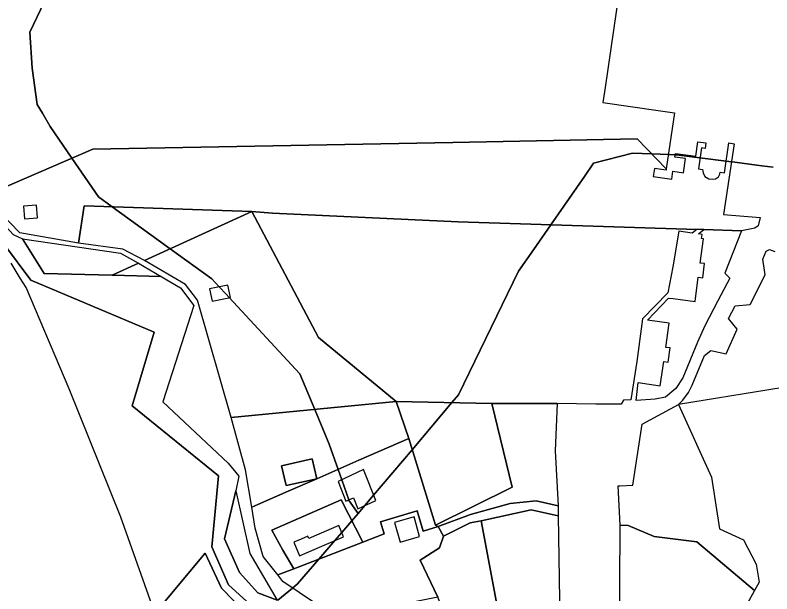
# Model space of a CAD drawing. Extents: x -477304 to -465429, y -1159113 to -1149210.
# Drawn here: x -467309.1 to -467011.6, y -1153326 to -1153098.7 of the extents above; entities that cross this region are included whole.
import ezdxf

# ---------------------------------------------------------------- set-up
doc = ezdxf.new("R2010")
doc.units = 0
for name, color, linetype in [('BPEJ_s', 7, 'Continuous'), ('orna_s', 7, 'Continuous'), ('PUPFL_s', 7, 'Continuous'), ('trav_porost_s', 7, 'Continuous'), ('voda_s', 7, 'Continuous')]:
    doc.layers.add(name, color=color, linetype=linetype)

msp = doc.modelspace()

# ---------------------------------------------------------------- linework, layer by layer
at = {"layer": 'BPEJ_s'}
for points in [[(-467011.17, -1153158.37), (-467015.59, -1153157.81), (-467017.52, -1153157.57), (-467026.16, -1153156.49), (-467027.5, -1153156.32), (-467029.54, -1153156.07), (-467039.9, -1153154.77), (-467049.19, -1153153.61), (-467049.63, -1153153.59), (-467052.32, -1153153.48), (-467058.87, -1153153.21), (-467066.37, -1153152.9), (-467081.69, -1153156.86), (-467085.29, -1153162.03), (-467098.54, -1153181.01), (-467105.38, -1153190.81), (-467111.23, -1153199.18), (-467134.85, -1153247.86), (-467137.4, -1153250.87), (-467153.03, -1153269.35), (-467168.15, -1153287.21), (-467171.61, -1153291.3), (-467174.22, -1153294.38), (-467177.8, -1153289.37), (-467177.91, -1153289.05), (-467180.71, -1153281.17), (-467182.15, -1153277.09), (-467185.67, -1153267.18), (-467191.33, -1153253.51), (-467197.12, -1153239.51), (-467224.89, -1153209.63), (-467226.12, -1153208.31), (-467228.86, -1153205.37), (-467231.72, -1153202.29), (-467248.1, -1153190.46), (-467270.92, -1153173.99), (-467276.34, -1153170.08), (-467286.74, -1153154.86), (-467295.28, -1153142.38), (-467298.37, -1153137.24), (-467300.43, -1153133.81), (-467302.34, -1153119.49), (-467303.3, -1153105.42), (-467296.18, -1153090.5)], [(-467296.18, -1153090.5), (-467303.3, -1153105.42), (-467302.34, -1153119.49), (-467300.43, -1153133.81), (-467298.37, -1153137.24), (-467295.28, -1153142.38), (-467286.74, -1153154.86), (-467276.34, -1153170.08), (-467270.92, -1153173.99), (-467248.1, -1153190.46), (-467231.72, -1153202.29), (-467228.86, -1153205.37), (-467226.12, -1153208.31), (-467224.89, -1153209.63), (-467197.12, -1153239.51), (-467191.33, -1153253.51), (-467185.67, -1153267.18), (-467182.15, -1153277.09), (-467180.71, -1153281.17), (-467177.91, -1153289.05), (-467177.8, -1153289.37), (-467174.22, -1153294.38), (-467176.69, -1153297.25), (-467180.69, -1153301.9), (-467183.42, -1153305.06), (-467189.65, -1153312.28), (-467198.08, -1153322.06), (-467200.05, -1153323.69), (-467205.84, -1153328.49)], [(-467205.84, -1153328.49), (-467200.05, -1153323.69), (-467198.08, -1153322.06), (-467189.65, -1153312.28), (-467183.42, -1153305.06), (-467180.69, -1153301.9), (-467176.69, -1153297.25), (-467174.22, -1153294.38), (-467171.61, -1153291.3), (-467168.15, -1153287.21), (-467153.03, -1153269.35), (-467137.4, -1153250.87), (-467134.85, -1153247.86), (-467111.23, -1153199.18), (-467105.38, -1153190.81), (-467098.54, -1153181.01), (-467085.29, -1153162.03), (-467081.69, -1153156.86), (-467066.37, -1153152.9), (-467058.87, -1153153.21), (-467052.32, -1153153.48), (-467049.63, -1153153.59), (-467049.19, -1153153.61), (-467039.9, -1153154.77), (-467029.54, -1153156.07), (-467027.5, -1153156.32), (-467026.16, -1153156.49), (-467017.52, -1153157.57), (-467015.59, -1153157.81), (-467011.17, -1153158.37)], [(-467252.95, -1153336.85), (-467267.51, -1153295.81), (-467287.79, -1153245.47), (-467304.73, -1153205.63), (-467307.03, -1153201.94), (-467310.69, -1153196.08)], [(-467252.95, -1153336.85), (-467267.51, -1153295.81), (-467287.79, -1153245.47), (-467304.73, -1153205.63), (-467307.03, -1153201.94), (-467310.69, -1153196.08)]]:
    msp.add_lwpolyline(points, dxfattribs=at)
at = {"layer": 'orna_s'}
msp.add_lwpolyline([(-467159.26, -1153250.44), (-467121.7, -1153251.18), (-467113.77, -1153284.12), (-467143.88, -1153298.99), (-467154.38, -1153264.99)], close=True, dxfattribs=at)
at = {"layer": 'PUPFL_s'}
for points in [[(-467712.04, -1153060.58), (-467681.22, -1153067.3), (-467647.17, -1153098.66), (-467621.31, -1153105.49), (-467591.53, -1153134.63), (-467567.21, -1153136.7), (-467540.25, -1153130.23), (-467502.04, -1153174.65), (-467440, -1153176.93), (-467403.03, -1153163.68), (-467398.36, -1153162.37), (-467393.97, -1153162.39), (-467362.92, -1153169.53), (-467341.89, -1153184.2), (-467331.92, -1153186.29), (-467325.82, -1153183.46), (-467313.2, -1153188.88), (-467302.88, -1153202.72), (-467254.42, -1153223.2), (-467263.03, -1153252.11), (-467229.12, -1153279.65), (-467231.74, -1153307.51), (-467225.22, -1153322.47), (-467215.22, -1153331.5)], [(-467218.65, -1153333.26), (-467227.89, -1153323.67), (-467234.42, -1153310.04), (-467252.81, -1153332.07)]]:
    msp.add_lwpolyline(points, dxfattribs=at)
for points in [[(-467022.76, -1153304.71), (-467017.84, -1153314.36), (-467016.65, -1153321.41), (-467018.42, -1153324.65), (-467041.11, -1153305.54), (-467057.91, -1153303.46), (-467068.11, -1153299.06), (-467071.22, -1153298.94), (-467072.01, -1153283.5), (-467071.38, -1153283.48), (-467066.32, -1153283.29), (-467062.65, -1153259.28), (-467048.29, -1153251.57), (-467035.43, -1153280.14), (-467032.22, -1153300.48)], [(-467069.74, -1153344.64), (-467071.53, -1153346.2), (-467071.22, -1153298.94), (-467068.11, -1153299.06), (-467057.91, -1153303.46), (-467041.11, -1153305.54), (-467018.42, -1153324.65), (-467022.11, -1153331.36), (-467014.62, -1153340.21), (-466992.94, -1153339.16), (-466988.43, -1153338.87), (-466999.91, -1153350.84), (-467008.86, -1153351.68), (-467017.92, -1153350.85), (-467048, -1153345.7), (-467048.56, -1153341.24)]]:
    msp.add_lwpolyline(points, close=True, dxfattribs=at)
at = {"layer": 'trav_porost_s'}
for points in [[(-467070.67, -1153082), (-467077.2, -1153127.11), (-467078.08, -1153133.01), (-467055.36, -1153136.29), (-467049.93, -1153137.07), (-467053.13, -1153159.09), (-467064.62, -1153147.32), (-467137.08, -1153148.69), (-467278.53, -1153151.32), (-467321.15, -1153169.69)], [(-467321.15, -1153169.69), (-467278.53, -1153151.32), (-467137.08, -1153148.69), (-467064.62, -1153147.32), (-467053.13, -1153159.09), (-467053.2, -1153159.6), (-467057.78, -1153158.95), (-467058.26, -1153162.03), (-467050.94, -1153163.16), (-467050.51, -1153159.99), (-467046.42, -1153160.56), (-467045.58, -1153155.04), (-467049.78, -1153154.42), (-467049.52, -1153152.98), (-467041.5, -1153154.11), (-467040.69, -1153148.45), (-467037.53, -1153148.9), (-467037.82, -1153151.03), (-467039.35, -1153150.82), (-467040.49, -1153159.03), (-467038.93, -1153159.26), (-467038.66, -1153160.62), (-467038, -1153162.07), (-467036.42, -1153162.95), (-467034.88, -1153163.13), (-467033.81, -1153163), (-467032.6, -1153162.25), (-467032.03, -1153161.2), (-467031.91, -1153160.33), (-467030.19, -1153160.57), (-467028.5, -1153148.85), (-467026.41, -1153149.2), (-467030.68, -1153177.02), (-467016.2, -1153178.22), (-467017.01, -1153181.43), (-467018.38, -1153182.35), (-467023.61, -1153183.36), (-467038.39, -1153182.9), (-467041.15, -1153182.81), (-467134.96, -1153179.86), (-467207.93, -1153176.52), (-467215.99, -1153175.82), (-467281.9, -1153173.62), (-467284.2, -1153188.26), (-467307.27, -1153184.18), (-467315.29, -1153175.93)], [(-466977.37, -1153240.1), (-467048.29, -1153251.57), (-467046.62, -1153249.89), (-467044.47, -1153246.89), (-467043, -1153244.06), (-467038.12, -1153232.35), (-467035.68, -1153230.41), (-467029.54, -1153231.71), (-467025.24, -1153221.97), (-467028.64, -1153217.81), (-467026.11, -1153212.86), (-467020.15, -1153212.39), (-467014.25, -1153200.65), (-467015.15, -1153194.49), (-467013.91, -1153191.38), (-467012.62, -1153190.72), (-467010.51, -1153191.45)], [(-467252.81, -1153332.07), (-467234.42, -1153310.04), (-467227.89, -1153323.67), (-467218.65, -1153333.26)]]:
    msp.add_lwpolyline(points, dxfattribs=at)
for points in [[(-467300.72, -1153173.32), (-467305.83, -1153173.71), (-467305.44, -1153178.72), (-467300.33, -1153178.33)], [(-467284.2, -1153188.26), (-467281.9, -1153173.62), (-467215.99, -1153175.82), (-467258.2, -1153195.07), (-467266.68, -1153190.66)], [(-467215.99, -1153175.82), (-467189.78, -1153225.27), (-467159.26, -1153250.44), (-467224.12, -1153256.64), (-467237.38, -1153210.61), (-467242.11, -1153204.49), (-467258.2, -1153195.07)], [(-467048.23, -1153183.58), (-467050.54, -1153197.53), (-467052.58, -1153207.77), (-467062.42, -1153218), (-467064.67, -1153234.68), (-467067.03, -1153249.74), (-467069.92, -1153249.94), (-467070.84, -1153251.45), (-467080.87, -1153251.4), (-467096.07, -1153251.2), (-467121.7, -1153251.18), (-467159.26, -1153250.44), (-467189.78, -1153225.27), (-467215.99, -1153175.82), (-467207.93, -1153176.52), (-467134.96, -1153179.86), (-467041.15, -1153182.81), (-467042.96, -1153184.29)], [(-467028.21, -1153202), (-467032.89, -1153210.88), (-467037.94, -1153220.74), (-467040.92, -1153227.09), (-467046.63, -1153241.08), (-467049.34, -1153245.27), (-467053.5, -1153248.7), (-467057.49, -1153249.48), (-467065.02, -1153249.99), (-467064.15, -1153242.94), (-467055.55, -1153244.21), (-467054.15, -1153234.68), (-467052.42, -1153234.94), (-467051.62, -1153229.4), (-467053.34, -1153229.15), (-467051.95, -1153219.7), (-467060.52, -1153218.43), (-467052.32, -1153209.81), (-467050.44, -1153209.98), (-467041.82, -1153211.12), (-467040.55, -1153201.6), (-467038.81, -1153201.84), (-467038.07, -1153196.28), (-467039.81, -1153196.05), (-467038.54, -1153186.52), (-467039.36, -1153186.41), (-467039.03, -1153184.82), (-467040.45, -1153184.63), (-467038.39, -1153182.9), (-467023.61, -1153183.36), (-467030.11, -1153199.96)], [(-467297.62, -1153200.12), (-467306.23, -1153186.57), (-467267.62, -1153192.12), (-467260.61, -1153196.15), (-467270.99, -1153200.81)], [(-467270.99, -1153200.81), (-467260.61, -1153196.15), (-467251.66, -1153201.31)], [(-467224.45, -1153209.54), (-467225.45, -1153204.67), (-467232.65, -1153206.14), (-467231.66, -1153211.01)], [(-467204.33, -1153275.66), (-467202.57, -1153283.46), (-467190.54, -1153280.75), (-467201.77, -1153285.64), (-467213.68, -1153290.86), (-467216.08, -1153291.92), (-467218.47, -1153277.31), (-467224.12, -1153256.64), (-467159.26, -1153250.44), (-467154.38, -1153264.99), (-467173.95, -1153273.52), (-467190.54, -1153280.75), (-467192.3, -1153272.95)], [(-467130.08, -1153294.77), (-467142.83, -1153299.47), (-467143.88, -1153298.99), (-467113.77, -1153284.12), (-467121.7, -1153251.18), (-467096.07, -1153251.2), (-467096.83, -1153269.82), (-467095.66, -1153291.43), (-467104.31, -1153289.41), (-467114.49, -1153290.52)], [(-467203.91, -1153308.82), (-467199.5, -1153316.07), (-467205.83, -1153318.5), (-467211.58, -1153311.35), (-467214.73, -1153300.19), (-467216.08, -1153291.92), (-467213.68, -1153290.86), (-467201.77, -1153285.64), (-467190.54, -1153280.75), (-467173.95, -1153273.52), (-467154.38, -1153264.99), (-467143.88, -1153298.99), (-467142.83, -1153299.47), (-467148.63, -1153301.31), (-467151.07, -1153293.33), (-467165.42, -1153297.71), (-467163.96, -1153302.41), (-467172.34, -1153305.63), (-467180.95, -1153289.06), (-467208.2, -1153300.94)], [(-467204.33, -1153275.66), (-467192.3, -1153272.95), (-467190.54, -1153280.75), (-467202.57, -1153283.46)], [(-467172.19, -1153277.1), (-467182.12, -1153281.84), (-467179.03, -1153289.58), (-467176.11, -1153288.2), (-467174.35, -1153292.61), (-467167.33, -1153289.26)], [(-467220.9, -1153317.62), (-467226.73, -1153304.32), (-467222.38, -1153285.53), (-467216.84, -1153310.12), (-467206.06, -1153328.4), (-467213.69, -1153325.5)], [(-467208.2, -1153300.94), (-467180.95, -1153289.06), (-467172.34, -1153305.63), (-467199.5, -1153316.07), (-467203.91, -1153308.82)], [(-467130.27, -1153298.02), (-467140.74, -1153303.35), (-467142.83, -1153299.47), (-467130.08, -1153294.77), (-467114.49, -1153290.52), (-467104.31, -1153289.41), (-467095.66, -1153291.43), (-467095.57, -1153295.28), (-467106.2, -1153292.91), (-467125.93, -1153297.32)], [(-467142.9, -1153327.26), (-467183.31, -1153335.31), (-467184.23, -1153334.3), (-467203.84, -1153321.15), (-467205.83, -1153318.5), (-467199.5, -1153316.07), (-467172.34, -1153305.63), (-467163.96, -1153302.41), (-467165.42, -1153297.71), (-467151.07, -1153293.33), (-467148.63, -1153301.31), (-467142.83, -1153299.47), (-467140.74, -1153303.35), (-467142.25, -1153307.88), (-467149.81, -1153312.75)], [(-467106.2, -1153292.91), (-467095.57, -1153295.28), (-467094.74, -1153353.01), (-467115.14, -1153354.47), (-467125.93, -1153297.32)], [(-467150.09, -1153303.42), (-467152.29, -1153295.73), (-467159.98, -1153297.92), (-467157.79, -1153305.61)], [(-467142.9, -1153327.26), (-467149.81, -1153312.75), (-467142.25, -1153307.88), (-467140.74, -1153303.35), (-467130.27, -1153298.02), (-467125.93, -1153297.32), (-467115.14, -1153354.47), (-467118.27, -1153354.69), (-467137.8, -1153355.45), (-467140.88, -1153332.44)], [(-467197.24, -1153311.01), (-467194.29, -1153309.74), (-467179.97, -1153303.57), (-467181.89, -1153299.13), (-467193.59, -1153304.23), (-467193.99, -1153303.31), (-467196.58, -1153304.43), (-467199.53, -1153305.7)]]:
    msp.add_lwpolyline(points, close=True, dxfattribs=at)
at = {"layer": 'voda_s'}
for points in [[(-467362.92, -1153169.53), (-467393.97, -1153162.39), (-467398.36, -1153162.37), (-467394.55, -1153156.97), (-467360.33, -1153164.23), (-467334.5, -1153177.97), (-467330.56, -1153176.49), (-467316.92, -1153177.3), (-467309.84, -1153184.87), (-467306.23, -1153186.57), (-467297.62, -1153200.12), (-467270.99, -1153200.81), (-467251.66, -1153201.31), (-467244.13, -1153205.78), (-467238.8, -1153212.67), (-467251.02, -1153250.56), (-467225.38, -1153274.61), (-467221.12, -1153279.72), (-467222.38, -1153285.53), (-467226.73, -1153304.32), (-467220.9, -1153317.62), (-467213.69, -1153325.5), (-467206.06, -1153328.4)], [(-467215.22, -1153331.5), (-467225.22, -1153322.47), (-467231.74, -1153307.51), (-467229.12, -1153279.65), (-467263.03, -1153252.11), (-467254.42, -1153223.2), (-467302.88, -1153202.72), (-467313.2, -1153188.88), (-467325.82, -1153183.46), (-467331.92, -1153186.29), (-467341.89, -1153184.2), (-467362.92, -1153169.53)]]:
    msp.add_lwpolyline(points, dxfattribs=at)

doc.saveas('drawing.dxf')
